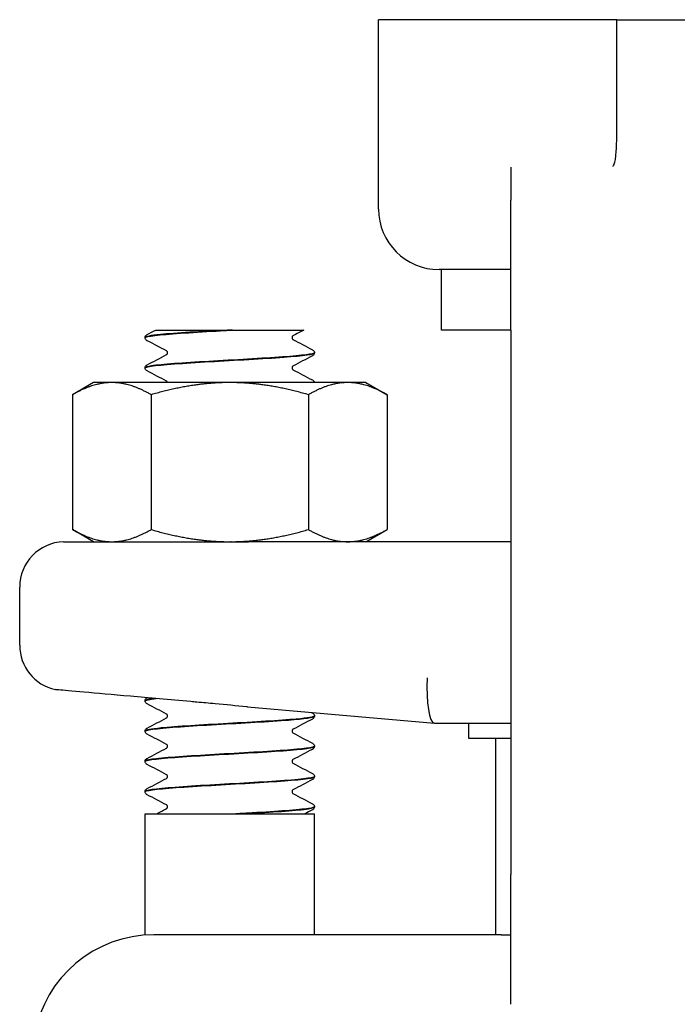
# Model space of a CAD drawing. Header units: inches. Extents: x 24 to 1128, y -69 to 748.
# Tile 514 of 656: x 758.96 to 760.32, y 305.53 to 307.56. Entities that reach past the tile are written whole.
import ezdxf

# ---------------------------------------------------------------- set-up
doc = ezdxf.new("R2010")
doc.units = ezdxf.units.IN
doc.header["$LTSCALE"] = 32
doc.header["$MEASUREMENT"] = 0
doc.layers.add('Visible (ANSI)', color=7, linetype='Continuous', lineweight=30)

msp = doc.modelspace()

# ---------------------------------------------------------------- linework, layer by layer
at = {"layer": 'Visible (ANSI)'}
for p, q in [((760.19107, 307.56267), (759.70472, 307.56267)), ((759.70472, 307.17117), (759.70472, 307.56267)), ((760.19722, 307.56267), (760.19107, 307.56267)), ((760.19722, 307.42871), (760.19722, 307.56267)), ((760.19722, 307.56267), (760.44722, 307.56267)), ((760.19722, 307.33622), (760.19722, 307.42871)), ((759.97847, 307.25785), (759.97847, 307.18976)), ((759.97847, 306.92117), (759.97847, 307.18976)), ((759.97847, 307.04617), (759.82972, 307.04617)), ((759.83472, 306.92117), (759.83472, 307.04617)), ((759.24422, 306.92117), (759.31132, 306.92117)), ((759.31132, 306.92117), (759.39225, 306.92117)), ((759.40316, 306.92117), (759.39225, 306.92117)), ((759.40316, 306.92117), (759.48394, 306.92117)), ((759.48394, 306.92117), (759.55033, 306.92117)), ((759.97847, 306.92117), (759.83472, 306.92117)), ((759.97847, 306.92117), (759.97847, 305.79617)), ((759.22222, 306.90519), (759.22222, 306.90581)), ((759.57222, 306.87391), (759.57222, 306.87453)), ((759.22222, 306.84263), (759.22222, 306.84325)), ((759.11572, 306.81267), (759.07218, 306.78753)), ((759.15344, 306.81267), (759.11572, 306.81267)), ((759.39722, 306.81267), (759.15344, 306.81267)), ((759.64101, 306.81267), (759.39722, 306.81267)), ((759.67872, 306.81267), (759.64101, 306.81267)), ((759.67872, 306.81267), (759.72227, 306.78753)), ((759.07218, 306.78753), (759.07218, 306.50881)), ((759.2347, 306.78753), (759.2347, 306.50881)), ((759.55975, 306.78753), (759.55975, 306.50881)), ((759.72227, 306.78753), (759.72227, 306.50881)), ((759.11572, 306.48367), (759.07218, 306.50881)), ((759.67872, 306.48367), (759.72227, 306.50881)), ((759.11572, 306.48367), (759.15344, 306.48367)), ((759.15344, 306.48367), (759.39722, 306.48367)), ((759.24473, 306.4835), (759.24506, 306.48367)), ((759.39722, 306.48367), (759.4356, 306.48367)), ((759.39996, 306.48367), (759.39861, 306.48359)), ((759.41013, 306.48363), (759.41085, 306.48367)), ((759.97847, 306.48367), (759.4356, 306.48367)), ((758.96297, 306.26958), (758.96297, 306.38992)), ((759.22643, 306.16109), (759.22656, 306.16116)), ((759.22222, 306.15444), (759.22222, 306.15506)), ((759.43364, 306.14249), (759.82006, 306.10868)), ((759.57222, 306.12316), (759.57222, 306.12378)), ((759.82023, 306.10867), (759.82006, 306.10868)), ((759.82023, 306.10867), (759.97847, 306.10867)), ((759.89097, 306.10867), (759.89097, 306.07742)), ((759.22222, 306.09188), (759.22222, 306.0925)), ((759.57222, 306.0606), (759.57222, 306.06122)), ((759.89097, 306.07742), (759.97847, 306.07742)), ((759.94722, 305.67117), (759.94722, 306.07742)), ((759.22222, 306.02932), (759.22222, 306.02994)), ((759.57222, 305.99803), (759.57222, 305.99866)), ((759.22222, 305.96675), (759.22222, 305.96737)), ((759.57222, 305.93547), (759.57222, 305.93609)), ((759.22222, 305.92117), (759.57222, 305.92117)), ((759.22222, 305.67053), (759.22222, 305.92117)), ((759.42066, 305.92117), (759.40981, 305.92117)), ((759.57222, 305.67117), (759.57222, 305.92117)), ((759.97847, 305.52758), (759.97847, 305.79617)), ((759.77331, 305.67117), (759.24004, 305.67117)), ((759.95813, 305.67117), (759.77331, 305.67117)), ((759.95813, 305.67117), (759.97847, 305.67117))]:
    msp.add_line(p, q, dxfattribs=at)
for centre, radius, start, end in [((759.82972, 307.17117), 0.125, 180, 270), ((759.05672, 306.38992), 0.09375, 91.88915, 180), ((759.05672, 306.26958), 0.09375, 180, 257.63495), ((759.24004, 305.42117), 0.25, 90, 250)]:
    msp.add_arc(centre, radius, start, end, dxfattribs=at)
msp.add_ellipse((759.82432, 306.20242), major_axis=(0.00409, 0.09375), ratio=0.2058405, start_param=1.5797833, end_param=3.1326057, dxfattribs=at)
for points, knots in [([(760.19142, 307.26319), (760.19166, 307.26364), (760.19184, 307.26409), (760.19357, 307.26851), (760.19499, 307.27679), (760.19686, 307.3039), (760.19722, 307.31925), (760.19722, 307.33622)], [0.01028684, 0.01028684, 0.01028684, 0.01028684, 0.01590204, 0.01590204, 0.08584187, 0.08584187, 0.15193376, 0.15193376, 0.15193376, 0.15193376]), ([(760.18941, 307.25953), (760.18944, 307.25958), (760.18946, 307.25962), (760.19015, 307.26081), (760.1908, 307.26199), (760.19142, 307.26319)], [-0.566346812, -0.566346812, -0.566346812, -0.566346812, -0.565454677, -0.565454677, -0.542430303, -0.542430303, -0.542430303, -0.542430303]), ([(759.39225, 306.92117), (759.33801, 306.91808), (759.28518, 306.91499), (759.254, 306.91191), (759.23348, 306.90988), (759.22266, 306.90784), (759.22249, 306.90581)], [0.0284489, 0.0284489, 0.0284489, 0.0284489, 0.9586618, 0.9586618, 0.9586618, 1.5707963, 1.5707963, 1.5707963, 1.5707963]), ([(759.22255, 306.90516), (759.2225, 306.90679), (759.22919, 306.90841), (759.24253, 306.91004), (759.26771, 306.9131), (759.31599, 306.91616), (759.36914, 306.91923), (759.38037, 306.91987), (759.39179, 306.92052), (759.40316, 306.92117)], [-7.8566906, -7.8566906, -7.8566906, -7.8566906, -7.3674505, -7.3674505, -7.3674505, -6.4443529, -6.4443529, -6.4443529, -6.2492664, -6.2492664, -6.2492664, -6.2492664]), ([(759.22222, 306.90584), (759.22229, 306.90712), (759.22276, 306.90832), (759.22386, 306.90997), (759.22446, 306.91052), (759.2255, 306.91132), (759.22597, 306.9116), (759.22643, 306.91184)], [0, 0, 0, 0, 0.017960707, 0.017960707, 0.035135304, 0.035135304, 0.051182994, 0.051182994, 0.051182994, 0.051182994]), ([(759.22643, 306.89916), (759.22572, 306.89953), (759.22496, 306.89999), (759.22371, 306.90127), (759.22327, 306.90183), (759.22254, 306.90329), (759.22227, 306.90421), (759.22222, 306.90516)], [0, 0, 0, 0, 0.024898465, 0.024898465, 0.037820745, 0.037820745, 0.051208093, 0.051208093, 0.051208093, 0.051208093]), ([(759.52768, 306.90928), (759.52762, 306.90924), (759.52745, 306.90913), (759.52694, 306.90859), (759.52663, 306.90821), (759.52609, 306.90707), (759.52589, 306.90629), (759.52589, 306.9055)], [0.008751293, 0.008751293, 0.008751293, 0.008751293, 0.024017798, 0.024017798, 0.03673453, 0.03673453, 0.049915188, 0.049915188, 0.049915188, 0.049915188]), ([(759.52589, 306.9055), (759.52589, 306.90429), (759.52639, 306.90317), (759.52718, 306.9021), (759.52747, 306.90188), (759.52768, 306.90173), (759.52771, 306.90171), (759.52771, 306.90171)], [0, 0, 0, 0, 0.02017106, 0.02017106, 0.036592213, 0.036592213, 0.045399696, 0.045399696, 0.045399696, 0.045399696]), ([(759.22244, 306.8426), (759.22231, 306.84347), (759.22417, 306.84435), (759.22811, 306.84522), (759.24242, 306.84838), (759.28393, 306.85155), (759.33604, 306.85471), (759.38698, 306.85781), (759.44675, 306.8609), (759.49239, 306.86399), (759.53781, 306.86707), (759.56814, 306.87015), (759.57182, 306.87323), (759.57209, 306.87346), (759.57222, 306.87368), (759.5722, 306.87391)], [-14.139876, -14.139876, -14.139876, -14.139876, -13.877024, -13.877024, -13.877024, -12.9235543, -12.9235543, -12.9235543, -11.9914333, -11.9914333, -11.9914333, -11.0635915, -11.0635915, -11.0635915, -10.9955743, -10.9955743, -10.9955743, -10.9955743]), ([(759.57222, 306.87456), (759.57226, 306.87158), (759.54764, 306.86861), (759.50691, 306.86564), (759.4647, 306.86255), (759.40619, 306.85947), (759.35372, 306.85639), (759.30127, 306.85331), (759.25609, 306.85023), (759.23545, 306.84714), (759.22674, 306.84585), (759.22248, 306.84455), (759.22254, 306.84325)], [4.70968, 4.70968, 4.70968, 4.70968, 5.6057508, 5.6057508, 5.6057508, 6.5343927, 6.5343927, 6.5343927, 7.4627822, 7.4627822, 7.4627822, 7.8539816, 7.8539816, 7.8539816, 7.8539816]), ([(759.26856, 306.87422), (759.26856, 306.87543), (759.26806, 306.87655), (759.26727, 306.87762), (759.26698, 306.87784), (759.26677, 306.87799), (759.26674, 306.87801), (759.26674, 306.87801)], [0, 0, 0, 0, 0.02017106, 0.02017106, 0.036592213, 0.036592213, 0.045399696, 0.045399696, 0.045399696, 0.045399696]), ([(759.26676, 306.87045), (759.26683, 306.87048), (759.267, 306.8706), (759.26751, 306.87113), (759.26782, 306.87152), (759.26836, 306.87265), (759.26856, 306.87343), (759.26856, 306.87422)], [0.008751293, 0.008751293, 0.008751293, 0.008751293, 0.024017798, 0.024017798, 0.03673453, 0.03673453, 0.049915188, 0.049915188, 0.049915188, 0.049915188]), ([(759.56802, 306.88056), (759.56873, 306.88019), (759.56949, 306.87974), (759.57073, 306.87845), (759.57118, 306.87789), (759.57191, 306.87643), (759.57218, 306.87551), (759.57222, 306.87456)], [0, 0, 0, 0, 0.024898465, 0.024898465, 0.037820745, 0.037820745, 0.051208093, 0.051208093, 0.051208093, 0.051208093]), ([(759.57222, 306.87388), (759.57216, 306.87261), (759.57169, 306.87141), (759.57058, 306.86975), (759.56999, 306.8692), (759.56895, 306.8684), (759.56848, 306.86812), (759.56802, 306.86788)], [0, 0, 0, 0, 0.017960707, 0.017960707, 0.035135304, 0.035135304, 0.051182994, 0.051182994, 0.051182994, 0.051182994]), ([(759.22222, 306.84328), (759.22229, 306.84455), (759.22276, 306.84575), (759.22386, 306.84741), (759.22446, 306.84796), (759.2255, 306.84876), (759.22597, 306.84904), (759.22643, 306.84928)], [0, 0, 0, 0, 0.017960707, 0.017960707, 0.035135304, 0.035135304, 0.051182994, 0.051182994, 0.051182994, 0.051182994]), ([(759.22643, 306.8366), (759.22572, 306.83697), (759.22496, 306.83742), (759.22371, 306.83871), (759.22327, 306.83927), (759.22254, 306.84073), (759.22227, 306.84165), (759.22222, 306.8426)], [0, 0, 0, 0, 0.024898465, 0.024898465, 0.037820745, 0.037820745, 0.051208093, 0.051208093, 0.051208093, 0.051208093]), ([(759.52768, 306.84671), (759.52762, 306.84668), (759.52745, 306.84656), (759.52694, 306.84603), (759.52663, 306.84564), (759.52609, 306.84451), (759.52589, 306.84373), (759.52589, 306.84294)], [0.008751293, 0.008751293, 0.008751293, 0.008751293, 0.024017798, 0.024017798, 0.03673453, 0.03673453, 0.049915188, 0.049915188, 0.049915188, 0.049915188]), ([(759.52589, 306.84294), (759.52589, 306.84173), (759.52639, 306.84061), (759.52718, 306.83954), (759.52747, 306.83932), (759.52768, 306.83917), (759.52771, 306.83915), (759.52771, 306.83915)], [0, 0, 0, 0, 0.02017106, 0.02017106, 0.036592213, 0.036592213, 0.045399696, 0.045399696, 0.045399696, 0.045399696]), ([(759.26845, 306.81267), (759.26828, 306.81347), (759.26793, 306.81416), (759.26727, 306.81506), (759.26698, 306.81528), (759.26677, 306.81543), (759.26674, 306.81545), (759.26674, 306.81545)], [0.005813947, 0.005813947, 0.005813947, 0.005813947, 0.02017106, 0.02017106, 0.036592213, 0.036592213, 0.045399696, 0.045399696, 0.045399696, 0.045399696]), ([(759.56802, 306.818), (759.56873, 306.81763), (759.56949, 306.81717), (759.57073, 306.81589), (759.57118, 306.81533), (759.57182, 306.81405), (759.57204, 306.81338), (759.57215, 306.81267)], [0, 0, 0, 0, 0.024898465, 0.024898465, 0.037820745, 0.037820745, 0.048012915, 0.048012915, 0.048012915, 0.048012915]), ([(759.05363, 306.48362), (759.05363, 306.48362), (759.05479, 306.48362), (759.06247, 306.48361), (759.07399, 306.48361), (759.11158, 306.48359), (759.13957, 306.48357), (759.1973, 306.48353), (759.22362, 306.48351), (759.27547, 306.48348), (759.30022, 306.48346), (759.32568, 306.48345)], [1.2366721, 1.2366721, 1.2366721, 1.2366721, 1.3621369, 1.3621369, 1.6526244, 1.6526244, 1.9961754, 1.9961754, 2.2345824, 2.2345824, 2.4334495, 2.4334495, 2.4334495, 2.4334495]), ([(759.32568, 306.48345), (759.32847, 306.48345), (759.33127, 306.48345), (759.34373, 306.48345), (759.35343, 306.48346), (759.37822, 306.48352), (759.39333, 306.48358), (759.41686, 306.48365), (759.42524, 306.48367), (759.43429, 306.48367), (759.43495, 306.48367), (759.4356, 306.48367)], [0.04807073, 0.04807073, 0.04807073, 0.04807073, 0.06985523, 0.06985523, 0.14510353, 0.14510353, 0.26153365, 0.26153365, 0.32575457, 0.32575457, 0.3307654, 0.3307654, 0.3307654, 0.3307654]), ([(759.31698, 306.15316), (759.27237, 306.1571), (759.22992, 306.16086), (759.15424, 306.16757), (759.1217, 306.17045), (759.07094, 306.17496), (759.05315, 306.17654), (759.03908, 306.17778), (759.03665, 306.178), (759.03665, 306.178)], [0, 0, 0, 0, 0.3480138, 0.3480138, 0.6950932, 0.6950932, 1.0409541, 1.0409541, 1.2230225, 1.2230225, 1.2230225, 1.2230225]), ([(759.22222, 306.15509), (759.22229, 306.15637), (759.22276, 306.15757), (759.22386, 306.15922), (759.22446, 306.15977), (759.2255, 306.16057), (759.22597, 306.16085), (759.22643, 306.16109)], [0, 0, 0, 0, 0.017960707, 0.017960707, 0.035135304, 0.035135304, 0.051182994, 0.051182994, 0.051182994, 0.051182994]), ([(759.22643, 306.14841), (759.22572, 306.14878), (759.22496, 306.14924), (759.22371, 306.15052), (759.22327, 306.15108), (759.22254, 306.15254), (759.22227, 306.15346), (759.22222, 306.15441)], [0, 0, 0, 0, 0.024898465, 0.024898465, 0.037820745, 0.037820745, 0.051208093, 0.051208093, 0.051208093, 0.051208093]), ([(759.43364, 306.14249), (759.43308, 306.14254), (759.43252, 306.14259), (759.41034, 306.14454), (759.38879, 306.14658), (759.35445, 306.14977), (759.34165, 306.15095), (759.32491, 306.15245), (759.32094, 306.15281), (759.31698, 306.15316)], [-0.00429657, -0.00429657, -0.00429657, -0.00429657, 0, 0, 0.16568567, 0.16568567, 0.26480212, 0.26480212, 0.29565933, 0.29565933, 0.29565933, 0.29565933]), ([(759.57202, 306.12381), (759.5719, 306.12158), (759.55882, 306.11935), (759.53454, 306.11712), (759.5011, 306.11405), (759.44721, 306.11099), (759.39329, 306.10792), (759.33941, 306.10485), (759.28676, 306.10178), (759.25525, 306.09872), (759.23395, 306.09665), (759.22265, 306.09457), (759.22247, 306.0925)], [80.1079037, 80.1079037, 80.1079037, 80.1079037, 80.7792692, 80.7792692, 80.7792692, 81.7038978, 81.7038978, 81.7038978, 82.6277161, 82.6277161, 82.6277161, 83.2522053, 83.2522053, 83.2522053, 83.2522053]), ([(759.22255, 306.09185), (759.2225, 306.09347), (759.22918, 306.0951), (759.24251, 306.09672), (759.26775, 306.09979), (759.31622, 306.10286), (759.36953, 306.10594), (759.42283, 306.10901), (759.47972, 306.11208), (759.5186, 306.11515), (759.5524, 306.11782), (759.57191, 306.12049), (759.57216, 306.12316)], [-89.5380996, -89.5380996, -89.5380996, -89.5380996, -89.0490707, -89.0490707, -89.0490707, -88.1235008, -88.1235008, -88.1235008, -87.1981489, -87.1981489, -87.1981489, -86.393798, -86.393798, -86.393798, -86.393798]), ([(759.26856, 306.12347), (759.26856, 306.12468), (759.26806, 306.1258), (759.26727, 306.12687), (759.26698, 306.12709), (759.26677, 306.12724), (759.26674, 306.12726), (759.26674, 306.12726)], [0, 0, 0, 0, 0.02017106, 0.02017106, 0.036592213, 0.036592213, 0.045399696, 0.045399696, 0.045399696, 0.045399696]), ([(759.26676, 306.1197), (759.26683, 306.11973), (759.267, 306.11985), (759.26751, 306.12038), (759.26782, 306.12077), (759.26836, 306.1219), (759.26856, 306.12268), (759.26856, 306.12347)], [0.008751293, 0.008751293, 0.008751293, 0.008751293, 0.024017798, 0.024017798, 0.03673453, 0.03673453, 0.049915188, 0.049915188, 0.049915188, 0.049915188]), ([(759.56802, 306.12981), (759.56873, 306.12944), (759.56949, 306.12899), (759.57073, 306.1277), (759.57118, 306.12714), (759.57191, 306.12568), (759.57218, 306.12476), (759.57222, 306.12381)], [0, 0, 0, 0, 0.024898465, 0.024898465, 0.037820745, 0.037820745, 0.051208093, 0.051208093, 0.051208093, 0.051208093]), ([(759.57222, 306.12313), (759.57216, 306.12186), (759.57169, 306.12066), (759.57058, 306.119), (759.56999, 306.11845), (759.56895, 306.11765), (759.56848, 306.11737), (759.56802, 306.11713)], [0, 0, 0, 0, 0.017960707, 0.017960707, 0.035135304, 0.035135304, 0.051182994, 0.051182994, 0.051182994, 0.051182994]), ([(759.22222, 306.09253), (759.22229, 306.0938), (759.22276, 306.095), (759.22386, 306.09666), (759.22446, 306.09721), (759.2255, 306.09801), (759.22597, 306.09829), (759.22643, 306.09853)], [0, 0, 0, 0, 0.017960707, 0.017960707, 0.035135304, 0.035135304, 0.051182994, 0.051182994, 0.051182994, 0.051182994]), ([(759.22643, 306.08585), (759.22572, 306.08622), (759.22496, 306.08667), (759.22371, 306.08796), (759.22327, 306.08852), (759.22254, 306.08998), (759.22227, 306.0909), (759.22222, 306.09185)], [0, 0, 0, 0, 0.024898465, 0.024898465, 0.037820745, 0.037820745, 0.051208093, 0.051208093, 0.051208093, 0.051208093]), ([(759.52768, 306.09596), (759.52762, 306.09593), (759.52745, 306.09581), (759.52694, 306.09528), (759.52663, 306.09489), (759.52609, 306.09376), (759.52589, 306.09298), (759.52589, 306.09219)], [0.008751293, 0.008751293, 0.008751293, 0.008751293, 0.024017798, 0.024017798, 0.03673453, 0.03673453, 0.049915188, 0.049915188, 0.049915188, 0.049915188]), ([(759.52589, 306.09219), (759.52589, 306.09098), (759.52639, 306.08986), (759.52718, 306.08879), (759.52747, 306.08857), (759.52768, 306.08842), (759.52771, 306.0884), (759.52771, 306.0884)], [0, 0, 0, 0, 0.02017106, 0.02017106, 0.036592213, 0.036592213, 0.045399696, 0.045399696, 0.045399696, 0.045399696]), ([(759.22246, 306.02929), (759.22233, 306.03024), (759.22455, 306.03119), (759.22924, 306.03215), (759.24441, 306.03522), (759.28504, 306.0383), (759.33567, 306.04138), (759.38629, 306.04445), (759.4457, 306.04753), (759.49129, 306.05061), (759.53688, 306.05368), (759.56757, 306.05676), (759.57171, 306.05983), (759.57205, 306.06009), (759.57221, 306.06034), (759.5722, 306.0606)], [-95.8212849, -95.8212849, -95.8212849, -95.8212849, -95.5343789, -95.5343789, -95.5343789, -94.6072107, -94.6072107, -94.6072107, -93.6802788, -93.6802788, -93.6802788, -92.7535806, -92.7535806, -92.7535806, -92.6769833, -92.6769833, -92.6769833, -92.6769833]), ([(759.57221, 306.06125), (759.57219, 306.05833), (759.54861, 306.05541), (759.50919, 306.05249), (759.46742, 306.0494), (759.40888, 306.04631), (759.35606, 306.04321), (759.30336, 306.04013), (759.2576, 306.03704), (759.2363, 306.03396), (759.22704, 306.03262), (759.2225, 306.03128), (759.22255, 306.02994)], [86.391089, 86.391089, 86.391089, 86.391089, 87.270336, 87.270336, 87.270336, 88.2020629, 88.2020629, 88.2020629, 89.131595, 89.131595, 89.131595, 89.5353906, 89.5353906, 89.5353906, 89.5353906]), ([(759.26856, 306.06091), (759.26856, 306.06211), (759.26806, 306.06324), (759.26727, 306.06431), (759.26698, 306.06453), (759.26677, 306.06468), (759.26674, 306.0647), (759.26674, 306.0647)], [0, 0, 0, 0, 0.02017106, 0.02017106, 0.036592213, 0.036592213, 0.045399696, 0.045399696, 0.045399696, 0.045399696]), ([(759.26676, 306.05713), (759.26683, 306.05717), (759.267, 306.05728), (759.26751, 306.05782), (759.26782, 306.0582), (759.26836, 306.05934), (759.26856, 306.06012), (759.26856, 306.06091)], [0.008751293, 0.008751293, 0.008751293, 0.008751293, 0.024017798, 0.024017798, 0.03673453, 0.03673453, 0.049915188, 0.049915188, 0.049915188, 0.049915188]), ([(759.56802, 306.06725), (759.56873, 306.06688), (759.56949, 306.06642), (759.57073, 306.06514), (759.57118, 306.06458), (759.57191, 306.06312), (759.57218, 306.0622), (759.57222, 306.06125)], [0, 0, 0, 0, 0.024898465, 0.024898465, 0.037820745, 0.037820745, 0.051208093, 0.051208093, 0.051208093, 0.051208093]), ([(759.57222, 306.06057), (759.57216, 306.05929), (759.57169, 306.05809), (759.57058, 306.05644), (759.56999, 306.05589), (759.56895, 306.05509), (759.56848, 306.05481), (759.56802, 306.05456)], [0, 0, 0, 0, 0.017960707, 0.017960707, 0.035135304, 0.035135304, 0.051182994, 0.051182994, 0.051182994, 0.051182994]), ([(759.22222, 306.02996), (759.22229, 306.03124), (759.22276, 306.03244), (759.22386, 306.0341), (759.22446, 306.03465), (759.2255, 306.03545), (759.22597, 306.03573), (759.22643, 306.03597)], [0, 0, 0, 0, 0.017960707, 0.017960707, 0.035135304, 0.035135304, 0.051182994, 0.051182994, 0.051182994, 0.051182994]), ([(759.22643, 306.02328), (759.22572, 306.02366), (759.22496, 306.02411), (759.22371, 306.0254), (759.22327, 306.02596), (759.22254, 306.02742), (759.22227, 306.02834), (759.22222, 306.02929)], [0, 0, 0, 0, 0.024898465, 0.024898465, 0.037820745, 0.037820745, 0.051208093, 0.051208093, 0.051208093, 0.051208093]), ([(759.52768, 306.0334), (759.52762, 306.03336), (759.52745, 306.03325), (759.52694, 306.03272), (759.52663, 306.03233), (759.52609, 306.03119), (759.52589, 306.03042), (759.52589, 306.02963)], [0.008751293, 0.008751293, 0.008751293, 0.008751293, 0.024017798, 0.024017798, 0.03673453, 0.03673453, 0.049915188, 0.049915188, 0.049915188, 0.049915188]), ([(759.52589, 306.02963), (759.52589, 306.02842), (759.52639, 306.0273), (759.52718, 306.02622), (759.52747, 306.02601), (759.52768, 306.02586), (759.52771, 306.02584), (759.52771, 306.02584)], [0, 0, 0, 0, 0.02017106, 0.02017106, 0.036592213, 0.036592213, 0.045399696, 0.045399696, 0.045399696, 0.045399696]), ([(759.22225, 305.96673), (759.22222, 305.96697), (759.22236, 305.96721), (759.22266, 305.96745), (759.22647, 305.97054), (759.25699, 305.97362), (759.30256, 305.9767), (759.34812, 305.97979), (759.40765, 305.98287), (759.4584, 305.98595), (759.50914, 305.98903), (759.54991, 305.99211), (759.56515, 305.99519), (759.56983, 305.99614), (759.57207, 305.99709), (759.57199, 305.99803)], [-102.1044703, -102.1044703, -102.1044703, -102.1044703, -102.0313957, -102.0313957, -102.0313957, -101.1024988, -101.1024988, -101.1024988, -100.173857, -100.173857, -100.173857, -99.2454675, -99.2454675, -99.2454675, -98.9601686, -98.9601686, -98.9601686, -98.9601686]), ([(759.57212, 305.99868), (759.5722, 305.99816), (759.57155, 305.99764), (759.57015, 305.99712), (759.5616, 305.99396), (759.52516, 305.99079), (759.4754, 305.98763), (759.42675, 305.98453), (759.36662, 305.98144), (759.31812, 305.97834), (759.26984, 305.97527), (759.23423, 305.97219), (759.22486, 305.96911), (759.22311, 305.96853), (759.22228, 305.96795), (759.22234, 305.96737)], [92.6742743, 92.6742743, 92.6742743, 92.6742743, 92.8312256, 92.8312256, 92.8312256, 93.7846953, 93.7846953, 93.7846953, 94.7168163, 94.7168163, 94.7168163, 95.6446581, 95.6446581, 95.6446581, 95.8185759, 95.8185759, 95.8185759, 95.8185759]), ([(759.26856, 305.99835), (759.26856, 305.99955), (759.26806, 306.00067), (759.26727, 306.00175), (759.26698, 306.00196), (759.26677, 306.00211), (759.26674, 306.00213), (759.26674, 306.00213)], [0, 0, 0, 0, 0.02017106, 0.02017106, 0.036592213, 0.036592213, 0.045399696, 0.045399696, 0.045399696, 0.045399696]), ([(759.26676, 305.99457), (759.26683, 305.99461), (759.267, 305.99472), (759.26751, 305.99526), (759.26782, 305.99564), (759.26836, 305.99678), (759.26856, 305.99756), (759.26856, 305.99835)], [0.008751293, 0.008751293, 0.008751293, 0.008751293, 0.024017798, 0.024017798, 0.03673453, 0.03673453, 0.049915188, 0.049915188, 0.049915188, 0.049915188]), ([(759.56802, 306.00469), (759.56873, 306.00431), (759.56949, 306.00386), (759.57073, 306.00258), (759.57118, 306.00201), (759.57191, 306.00056), (759.57218, 305.99963), (759.57222, 305.99868)], [0, 0, 0, 0, 0.024898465, 0.024898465, 0.037820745, 0.037820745, 0.051208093, 0.051208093, 0.051208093, 0.051208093]), ([(759.57222, 305.99801), (759.57216, 305.99673), (759.57169, 305.99553), (759.57058, 305.99387), (759.56999, 305.99333), (759.56895, 305.99252), (759.56848, 305.99224), (759.56802, 305.992)], [0, 0, 0, 0, 0.017960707, 0.017960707, 0.035135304, 0.035135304, 0.051182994, 0.051182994, 0.051182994, 0.051182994]), ([(759.22222, 305.9674), (759.22229, 305.96868), (759.22276, 305.96988), (759.22386, 305.97154), (759.22446, 305.97208), (759.2255, 305.97289), (759.22597, 305.97317), (759.22643, 305.97341)], [0, 0, 0, 0, 0.017960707, 0.017960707, 0.035135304, 0.035135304, 0.051182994, 0.051182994, 0.051182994, 0.051182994]), ([(759.22643, 305.96072), (759.22572, 305.96109), (759.22496, 305.96155), (759.22371, 305.96283), (759.22327, 305.9634), (759.22254, 305.96485), (759.22227, 305.96578), (759.22222, 305.96673)], [0, 0, 0, 0, 0.024898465, 0.024898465, 0.037820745, 0.037820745, 0.051208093, 0.051208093, 0.051208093, 0.051208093]), ([(759.52768, 305.97084), (759.52762, 305.9708), (759.52745, 305.97069), (759.52694, 305.97015), (759.52663, 305.96977), (759.52609, 305.96863), (759.52589, 305.96785), (759.52589, 305.96706)], [0.008751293, 0.008751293, 0.008751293, 0.008751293, 0.024017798, 0.024017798, 0.03673453, 0.03673453, 0.049915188, 0.049915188, 0.049915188, 0.049915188]), ([(759.52589, 305.96706), (759.52589, 305.96586), (759.52639, 305.96474), (759.52718, 305.96366), (759.52747, 305.96345), (759.52768, 305.9633), (759.52771, 305.96328), (759.52771, 305.96328)], [0, 0, 0, 0, 0.02017106, 0.02017106, 0.036592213, 0.036592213, 0.045399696, 0.045399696, 0.045399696, 0.045399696]), ([(759.26856, 305.93578), (759.26856, 305.93699), (759.26806, 305.93811), (759.26727, 305.93919), (759.26698, 305.9394), (759.26677, 305.93955), (759.26674, 305.93957), (759.26674, 305.93957)], [0, 0, 0, 0, 0.02017106, 0.02017106, 0.036592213, 0.036592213, 0.045399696, 0.045399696, 0.045399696, 0.045399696]), ([(759.26676, 305.93201), (759.26683, 305.93204), (759.267, 305.93216), (759.26751, 305.93269), (759.26782, 305.93308), (759.26836, 305.93422), (759.26856, 305.93499), (759.26856, 305.93578)], [0.008751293, 0.008751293, 0.008751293, 0.008751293, 0.024017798, 0.024017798, 0.03673453, 0.03673453, 0.049915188, 0.049915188, 0.049915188, 0.049915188]), ([(759.57192, 305.93612), (759.57204, 305.93485), (759.56801, 305.93358), (759.5597, 305.9323), (759.53969, 305.92924), (759.49535, 305.92618), (759.44341, 305.92311), (759.43243, 305.92246), (759.42116, 305.92182), (759.40981, 305.92117)], [98.9574596, 98.9574596, 98.9574596, 98.9574596, 99.3407992, 99.3407992, 99.3407992, 100.2638967, 100.2638967, 100.2638967, 100.4589833, 100.4589833, 100.4589833, 100.4589833]), ([(759.42066, 305.92117), (759.47444, 305.92426), (759.52396, 305.92734), (759.55028, 305.93043), (759.56459, 305.93211), (759.57185, 305.93379), (759.57189, 305.93547)], [-106.6798007, -106.6798007, -106.6798007, -106.6798007, -105.7495879, -105.7495879, -105.7495879, -105.2433539, -105.2433539, -105.2433539, -105.2433539]), ([(759.56802, 305.94213), (759.56873, 305.94175), (759.56949, 305.9413), (759.57073, 305.94001), (759.57118, 305.93945), (759.57191, 305.93799), (759.57218, 305.93707), (759.57222, 305.93612)], [0, 0, 0, 0, 0.024898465, 0.024898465, 0.037820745, 0.037820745, 0.051208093, 0.051208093, 0.051208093, 0.051208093]), ([(759.57222, 305.93545), (759.57216, 305.93417), (759.57169, 305.93297), (759.57058, 305.93131), (759.56999, 305.93076), (759.56895, 305.92996), (759.56848, 305.92968), (759.56802, 305.92944)], [0, 0, 0, 0, 0.017960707, 0.017960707, 0.035135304, 0.035135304, 0.051182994, 0.051182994, 0.051182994, 0.051182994])]:
    msp.add_open_spline(points, degree=3, knots=knots, dxfattribs=at)
for points in [[(759.22643, 306.91184), (759.23236, 306.91495), (759.23829, 306.91806), (759.24422, 306.92117)], [(759.55033, 306.92117), (759.54278, 306.91721), (759.53523, 306.91324), (759.52768, 306.90928)], [(759.26675, 306.878), (759.25332, 306.88507), (759.23988, 306.89212), (759.22643, 306.89916)], [(759.5277, 306.90172), (759.54113, 306.89465), (759.55457, 306.8876), (759.56802, 306.88056)], [(759.22643, 306.84928), (759.23988, 306.85633), (759.25333, 306.86338), (759.26676, 306.87045)], [(759.56802, 306.86788), (759.55457, 306.86083), (759.54112, 306.85378), (759.52768, 306.84671)], [(759.26675, 306.81544), (759.25332, 306.82251), (759.23988, 306.82955), (759.22643, 306.8366)], [(759.5277, 306.83916), (759.54113, 306.83209), (759.55457, 306.82504), (759.56802, 306.818)], [(759.24205, 306.15981), (759.22936, 306.15823), (759.22241, 306.15665), (759.22227, 306.15506)], [(759.22242, 306.15441), (759.22251, 306.15613), (759.23027, 306.15784), (759.24486, 306.15955)], [(759.26675, 306.12725), (759.25332, 306.13432), (759.23988, 306.14137), (759.22643, 306.14841)], [(759.22643, 306.09853), (759.23988, 306.10558), (759.25333, 306.11263), (759.26676, 306.1197)], [(759.5659, 306.13092), (759.56661, 306.13055), (759.56731, 306.13018), (759.56802, 306.12981)], [(759.56802, 306.11713), (759.55457, 306.11008), (759.54112, 306.10303), (759.52768, 306.09596)], [(759.26675, 306.06469), (759.25332, 306.07176), (759.23988, 306.0788), (759.22643, 306.08585)], [(759.5277, 306.08841), (759.54113, 306.08134), (759.55457, 306.07429), (759.56802, 306.06725)], [(759.22643, 306.03597), (759.23988, 306.04301), (759.25333, 306.05007), (759.26676, 306.05713)], [(759.56802, 306.05456), (759.55457, 306.04752), (759.54112, 306.04047), (759.52768, 306.0334)], [(759.26675, 306.00213), (759.25332, 306.00919), (759.23988, 306.01624), (759.22643, 306.02328)], [(759.5277, 306.02584), (759.54113, 306.01878), (759.55457, 306.01173), (759.56802, 306.00469)], [(759.22643, 305.97341), (759.23988, 305.98045), (759.25333, 305.9875), (759.26676, 305.99457)], [(759.56802, 305.992), (759.55457, 305.98496), (759.54112, 305.97791), (759.52768, 305.97084)], [(759.26675, 305.93957), (759.25332, 305.94663), (759.23988, 305.95368), (759.22643, 305.96072)], [(759.5277, 305.96328), (759.54113, 305.95622), (759.55457, 305.94917), (759.56802, 305.94213)], [(759.24613, 305.92117), (759.25301, 305.92478), (759.25989, 305.92839), (759.26676, 305.93201)], [(759.56802, 305.92944), (759.56276, 305.92668), (759.5575, 305.92393), (759.55224, 305.92117)]]:
    msp.add_open_spline(points, degree=3, dxfattribs=at)
for points in [[(759.15344, 306.81267), (759.11572, 306.81267), (759.07218, 306.78753)], [(759.2347, 306.78753), (759.19115, 306.81267), (759.15344, 306.81267)], [(759.39722, 306.81267), (759.3218, 306.81267), (759.2347, 306.78753)], [(759.55975, 306.78753), (759.47265, 306.81267), (759.39722, 306.81267)], [(759.64101, 306.81267), (759.6033, 306.81267), (759.55975, 306.78753)], [(759.72227, 306.78753), (759.67872, 306.81267), (759.64101, 306.81267)], [(759.07218, 306.50881), (759.11572, 306.48367), (759.15344, 306.48367)], [(759.15344, 306.48367), (759.19115, 306.48367), (759.2347, 306.50881)], [(759.2347, 306.50881), (759.3218, 306.48367), (759.39722, 306.48367)], [(759.39722, 306.48367), (759.47265, 306.48367), (759.55975, 306.50881)], [(759.55975, 306.50881), (759.6033, 306.48367), (759.64101, 306.48367)], [(759.64101, 306.48367), (759.67872, 306.48367), (759.72227, 306.50881)]]:
    msp.add_rational_spline(points, [1, 1.0379548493, 1], degree=2, dxfattribs=at)

doc.saveas('drawing.dxf')
